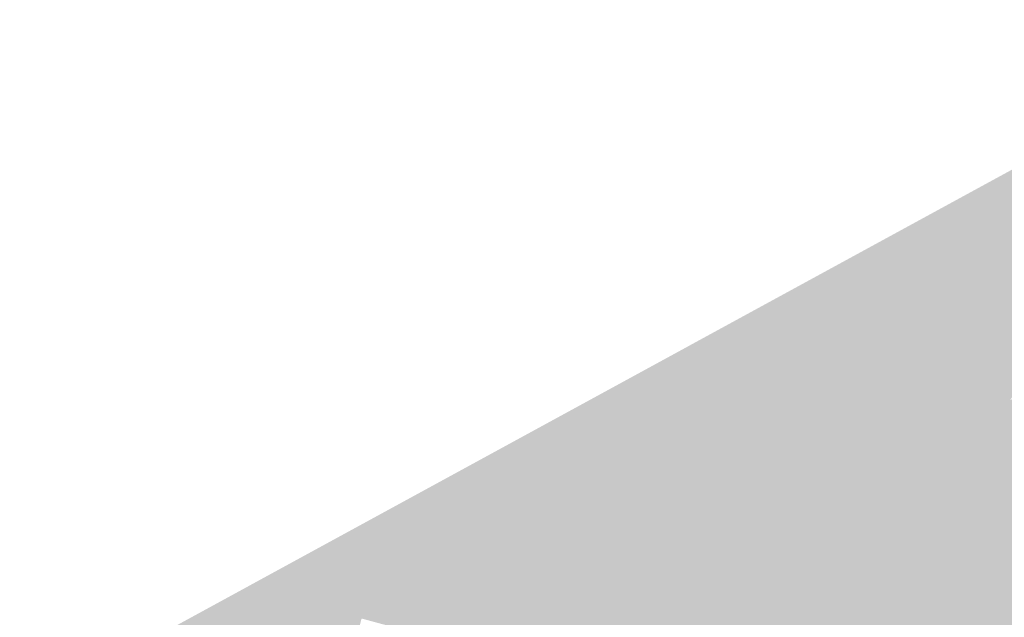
# Model space of a CAD drawing. Header units: metres. Extents: x 164696 to 183842, y 382615 to 387356.
# Tile 392 of 656: x 182634.98 to 182636.73, y 386610.26 to 386611.33. Entities that reach past the tile are written whole.
import ezdxf

# ---------------------------------------------------------------- set-up
doc = ezdxf.new("R2010")
doc.units = ezdxf.units.M
doc.layers.add('C3D-SURFACE_TINSURFACE', color=7, linetype='Continuous')

msp = doc.modelspace()

# ---------------------------------------------------------------- linework, layer by layer
at = {"layer": 'C3D-SURFACE_TINSURFACE', "color": 11, "linetype": 'Continuous', "lineweight": -3, "true_color": 0xff8585}
for points in [[(182634.2363, 386609.6899), (182636.7291, 386611.0469), (182637.2359, 386611.3273)], [(182636.4999, 386610.5274), (182637.2359, 386611.3273), (182636.7291, 386611.0469)], [(182636.5403, 386610.5486), (182637.2359, 386611.3273), (182636.4999, 386610.5274)], [(182636.5403, 386610.5486), (182636.5807, 386610.5697), (182637.2359, 386611.3273)], [(182636.5807, 386610.5697), (182636.6211, 386610.5909), (182637.2359, 386611.3273)], [(182636.6211, 386610.5909), (182636.6615, 386610.6121), (182637.2359, 386611.3273)], [(182637.2359, 386611.3273), (182636.6615, 386610.6121), (182636.7027, 386610.6334)], [(182637.2359, 386611.3273), (182636.7027, 386610.6334), (182636.7426, 386610.6488)], [(182634.2363, 386609.6899), (182634.7833, 386609.9831), (182636.7291, 386611.0469)], [(182636.4999, 386610.5274), (182636.7291, 386611.0469), (182636.1531, 386610.4746)], [(182636.7245, 386610.2631), (182636.7826, 386610.6642), (182636.7426, 386610.6488)], [(182636.7709, 386610.2372), (182636.7826, 386610.6642), (182636.7245, 386610.2631)], [(182636.7245, 386610.2631), (182636.7426, 386610.6488), (182636.7027, 386610.6334)], [(182636.7245, 386610.2631), (182636.7027, 386610.6334), (182636.6615, 386610.6121)], [(182636.7245, 386610.2631), (182636.6615, 386610.6121), (182636.6211, 386610.5909)], [(182636.5807, 386610.5697), (182636.7245, 386610.2631), (182636.6211, 386610.5909)], [(182636.5403, 386610.5486), (182636.7245, 386610.2631), (182636.5807, 386610.5697)], [(182636.5403, 386610.5486), (182636.4999, 386610.5274), (182636.7245, 386610.2631)], [(182636.4595, 386610.5062), (182636.4999, 386610.5274), (182636.1531, 386610.4746)], [(182636.4332, 386610.4833), (182636.4999, 386610.5274), (182636.4595, 386610.5062)], [(182636.7245, 386610.2631), (182636.4999, 386610.5274), (182636.4332, 386610.4833)], [(182636.4595, 386610.5062), (182636.127, 386610.4609), (182636.0924, 386610.4223)], [(182636.4595, 386610.5062), (182636.0924, 386610.4223), (182636.3691, 386610.4437)], [(182636.4595, 386610.5062), (182636.1531, 386610.4746), (182636.127, 386610.4609)], [(182636.4595, 386610.5062), (182636.3691, 386610.4437), (182636.3904, 386610.4569)], [(182636.4118, 386610.4701), (182636.4595, 386610.5062), (182636.3904, 386610.4569)], [(182636.4118, 386610.4701), (182636.4332, 386610.4833), (182636.4595, 386610.5062)], [(182636.7245, 386610.2631), (182636.4332, 386610.4833), (182636.4118, 386610.4701)], [(182636.7245, 386610.2631), (182636.4118, 386610.4701), (182636.3904, 386610.4569)], [(182636.3477, 386610.4305), (182636.3691, 386610.4437), (182636.0924, 386610.4223)], [(182636.7245, 386610.2631), (182636.3691, 386610.4437), (182636.3477, 386610.4305)], [(182636.7245, 386610.2631), (182636.3904, 386610.4569), (182636.3691, 386610.4437)], [(182636.3477, 386610.4305), (182636.078, 386610.4134), (182636.0882, 386610.4057)], [(182636.3477, 386610.4305), (182636.0924, 386610.4223), (182636.078, 386610.4134)], [(182636.3477, 386610.4305), (182636.0882, 386610.4057), (182636.3263, 386610.4172)], [(182636.7245, 386610.2631), (182636.3477, 386610.4305), (182636.3263, 386610.4172)], [(182636.3263, 386610.4172), (182636.0882, 386610.4057), (182636.0995, 386610.3973)], [(182636.3263, 386610.4172), (182636.0995, 386610.3973), (182636.3049, 386610.404)], [(182636.7245, 386610.2631), (182636.3263, 386610.4172), (182636.3049, 386610.404)], [(182636.2835, 386610.3908), (182636.0995, 386610.3973), (182636.0837, 386610.3875)], [(182636.2622, 386610.3776), (182636.2835, 386610.3908), (182636.0837, 386610.3875)], [(182636.2835, 386610.3908), (182636.3049, 386610.404), (182636.0995, 386610.3973)], [(182636.7245, 386610.2631), (182636.2835, 386610.3908), (182636.2622, 386610.3776)], [(182636.7245, 386610.2631), (182636.3049, 386610.404), (182636.2835, 386610.3908)], [(182636.2408, 386610.3644), (182636.0431, 386610.3778), (182636.028, 386610.3685)], [(182636.2622, 386610.3776), (182636.0837, 386610.3875), (182636.0431, 386610.3778)], [(182636.2408, 386610.3644), (182636.2622, 386610.3776), (182636.0431, 386610.3778)], [(182636.7245, 386610.2631), (182636.2622, 386610.3776), (182636.2408, 386610.3644)], [(182636.1139, 386610.2733), (182635.9915, 386610.36), (182635.9204, 386610.3075)], [(182636.2194, 386610.3512), (182636.028, 386610.3685), (182635.9915, 386610.36)], [(182636.1139, 386610.2733), (182636.2194, 386610.3512), (182635.9915, 386610.36)], [(182636.2194, 386610.3512), (182636.2408, 386610.3644), (182636.028, 386610.3685)], [(182636.7245, 386610.2631), (182636.2408, 386610.3644), (182636.2194, 386610.3512)], [(182636.7245, 386610.2631), (182636.2194, 386610.3512), (182636.1139, 386610.2733)], [(182636.1139, 386610.2733), (182635.9204, 386610.3075), (182635.8493, 386610.2476)], [(182636.1139, 386610.2733), (182635.8493, 386610.2476), (182635.9871, 386610.1928)], [(182636.1139, 386610.2733), (182635.9871, 386610.1928), (182635.9483, 386609.9503)], [(182636.1139, 386610.2733), (182635.9483, 386609.9503), (182636.0087, 386609.9719)], [(182636.1139, 386610.2733), (182636.0087, 386609.9719), (182636.0106, 386609.9332)], [(182636.1139, 386610.2733), (182636.0106, 386609.9332), (182636.0187, 386609.9185)], [(182636.8571, 386610.0567), (182636.1139, 386610.2733), (182636.0187, 386609.9185)], [(182636.7245, 386610.2631), (182636.1139, 386610.2733), (182636.8086, 386610.1516)], [(182636.1139, 386610.2733), (182636.8295, 386610.1158), (182636.8086, 386610.1516)], [(182636.8571, 386610.0567), (182636.8295, 386610.1158), (182636.1139, 386610.2733)], [(182636.7891, 386610.2127), (182636.7245, 386610.2631), (182636.8086, 386610.1516)], [(182636.7709, 386610.2372), (182636.7245, 386610.2631), (182636.7891, 386610.2127)]]:
    msp.add_solid(points, dxfattribs=at)
at = {"layer": 'C3D-SURFACE_TINSURFACE', "color": 1, "linetype": 'Continuous', "lineweight": -3, "true_color": 0xe60000}
for points in [[(182636.7291, 386611.0469), (182634.7833, 386609.9831), (182635.5206, 386610.3782)], [(182636.7291, 386611.0469), (182635.5206, 386610.3782), (182636.1531, 386610.4746)], [(182636.1531, 386610.4746), (182635.5206, 386610.3782), (182636.127, 386610.4609)], [(182636.0924, 386610.4223), (182636.127, 386610.4609), (182635.5206, 386610.3782)], [(182636.0924, 386610.4223), (182635.5206, 386610.3782), (182636.078, 386610.4134)], [(182636.0882, 386610.4057), (182636.078, 386610.4134), (182635.5206, 386610.3782)], [(182636.0995, 386610.3973), (182636.0882, 386610.4057), (182635.5206, 386610.3782)], [(182636.0995, 386610.3973), (182635.5206, 386610.3782), (182636.0837, 386610.3875)], [(182635.2324, 386609.9008), (182635.5206, 386610.3782), (182634.7833, 386609.9831)], [(182635.2285, 386609.8525), (182635.5206, 386610.3782), (182635.2369, 386609.8891)], [(182635.2335, 386609.8367), (182635.5206, 386610.3782), (182635.2285, 386609.8525)], [(182635.2369, 386609.8891), (182635.5206, 386610.3782), (182635.2324, 386609.9008)], [(182635.239, 386609.8192), (182635.5206, 386610.3782), (182635.2335, 386609.8367)], [(182635.3012, 386609.8321), (182635.5206, 386610.3782), (182635.239, 386609.8192)], [(182635.3515, 386609.8627), (182635.5206, 386610.3782), (182635.3012, 386609.8321)], [(182635.3515, 386609.8627), (182635.4081, 386609.9188), (182635.5206, 386610.3782)], [(182635.4558, 386609.9477), (182635.5206, 386610.3782), (182635.4081, 386609.9188)], [(182635.4736, 386609.9599), (182635.5206, 386610.3782), (182635.4558, 386609.9477)], [(182635.4736, 386609.9599), (182635.5707, 386610.288), (182635.5206, 386610.3782)], [(182636.0837, 386610.3875), (182635.5206, 386610.3782), (182636.0431, 386610.3778)], [(182635.8279, 386610.2292), (182635.8493, 386610.2476), (182635.5206, 386610.3782)], [(182635.8279, 386610.2292), (182635.5206, 386610.3782), (182635.5707, 386610.288)], [(182635.8493, 386610.2476), (182635.9204, 386610.3075), (182635.5206, 386610.3782)], [(182635.9915, 386610.36), (182635.5206, 386610.3782), (182635.9204, 386610.3075)], [(182636.028, 386610.3685), (182635.5206, 386610.3782), (182635.9915, 386610.36)], [(182636.0431, 386610.3778), (182635.5206, 386610.3782), (182636.028, 386610.3685)], [(182635.5038, 386609.9628), (182635.5707, 386610.288), (182635.4736, 386609.9599)], [(182635.5083, 386609.9632), (182635.5707, 386610.288), (182635.5038, 386609.9628)], [(182635.5083, 386609.9632), (182635.586, 386610.2588), (182635.5707, 386610.288)], [(182635.7826, 386610.2054), (182635.7848, 386610.2152), (182635.5707, 386610.288)], [(182635.7826, 386610.2054), (182635.5707, 386610.288), (182635.586, 386610.2588)], [(182635.8279, 386610.2292), (182635.5707, 386610.288), (182635.7848, 386610.2152)]]:
    msp.add_solid(points, dxfattribs=at)

doc.saveas('drawing.dxf')
